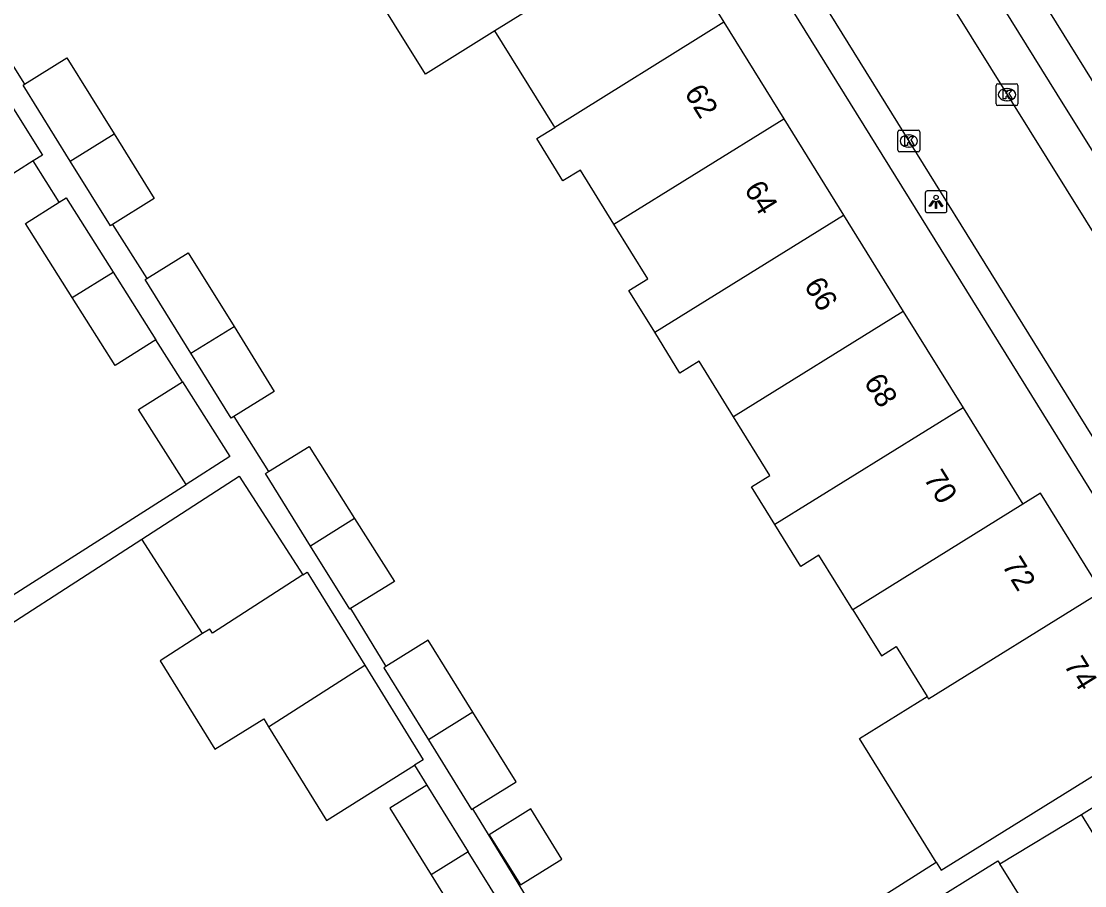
# Model space of a CAD drawing. Extents: x 159280 to 160375, y 384531 to 385872.
# Drawn here: x 160039.18 to 160088.12, y 385025.33 to 385065.11 of the extents above; entities that cross this region are included whole.
import ezdxf

# ---------------------------------------------------------------- set-up
doc = ezdxf.new("R2010")
doc.units = 0
for name, color, linetype in [('IMGEO_Kolk', 7, 'Continuous'), ('IMGEO_Lichtpunt', 7, 'Continuous'), ('IMGEO_Pand', 7, 'Continuous'), ('IMGEO_Pand_nummerreeks', 7, 'Continuous'), ('IMGEO_Rijbaan_lokaal_open', 7, 'Continuous'), ('IMGEO_Voetpad_open', 7, 'Continuous')]:
    doc.layers.add(name, color=color, linetype=linetype)

msp = doc.modelspace()

# ---------------------------------------------------------------- linework, layer by layer
at = {"layer": 'IMGEO_Kolk'}
for p, q in [((160084.043, 385061.307), (160084.043, 385062.159)), ((160084.118, 385062.233), (160084.97, 385062.233)), ((160085.044, 385062.159), (160085.044, 385061.307)), ((160084.531, 385062.013), (160084.556, 385062.013)), ((160084.97, 385061.233), (160084.118, 385061.233)), ((160084.554, 385061.453), (160084.529, 385061.453)), ((160079.601, 385060.099), (160080.453, 385060.099)), ((160079.526, 385059.173), (160079.526, 385060.025)), ((160080.014, 385059.879), (160080.039, 385059.879)), ((160080.527, 385060.025), (160080.527, 385059.173)), ((160080.453, 385059.099), (160079.601, 385059.099)), ((160080.037, 385059.319), (160080.012, 385059.319))]:
    msp.add_line(p, q, dxfattribs=at)
for points in [[(160084.043, 385061.307), (160084.043, 385062.159)], [(160084.118, 385062.233), (160084.97, 385062.233)], [(160085.044, 385062.159), (160085.044, 385061.307)], [(160084.364, 385061.933), (160084.487, 385061.933), (160084.487, 385061.782), (160084.617, 385061.933), (160084.781, 385061.933), (160084.635, 385061.782), (160084.788, 385061.533), (160084.636, 385061.533), (160084.551, 385061.697), (160084.487, 385061.63), (160084.487, 385061.533), (160084.364, 385061.533), (160084.364, 385061.933)], [(160084.97, 385061.233), (160084.118, 385061.233)], [(160079.601, 385060.099), (160080.453, 385060.099)], [(160079.526, 385059.173), (160079.526, 385060.025)], [(160079.847, 385059.799), (160079.97, 385059.799), (160079.97, 385059.648), (160080.1, 385059.799), (160080.264, 385059.799), (160080.118, 385059.648), (160080.271, 385059.399), (160080.119, 385059.399), (160080.034, 385059.563), (160079.97, 385059.496), (160079.97, 385059.399), (160079.847, 385059.399), (160079.847, 385059.799)], [(160080.527, 385060.025), (160080.527, 385059.173)], [(160080.453, 385059.099), (160079.601, 385059.099)]]:
    msp.add_lwpolyline(points, dxfattribs=at)
for centre, start, end in [((160084.12, 385062.157), 91.552, 178.448), ((160084.12, 385062.157), 91.552, 178.448), ((160084.968, 385062.157), 1.552, 88.448), ((160084.968, 385062.157), 1.552, 88.448), ((160084.12, 385061.309), 181.552, 268.448), ((160084.12, 385061.309), 181.552, 268.448), ((160084.968, 385061.309), 271.552, 358.448), ((160084.968, 385061.309), 271.552, 358.448), ((160079.603, 385060.023), 91.552, 178.448), ((160079.603, 385060.023), 91.552, 178.448), ((160080.451, 385060.023), 1.552, 88.448), ((160080.451, 385060.023), 1.552, 88.448), ((160079.603, 385059.175), 181.552, 268.448), ((160079.603, 385059.175), 181.552, 268.448), ((160080.451, 385059.175), 271.552, 358.448), ((160080.451, 385059.175), 271.552, 358.448)]:
    msp.add_arc(centre, 0.0765, start, end, dxfattribs=at)
for centre, major_axis, ratio, start_param, end_param in [((160084.53, 385061.733), (-0.387, 0.002), 0.722429, 4.712389, 7.853982), ((160084.555, 385061.733), (-0.39, 0.002), 0.717154, 1.570796, 4.712389), ((160080.013, 385059.599), (-0.387, 0.002), 0.722429, 4.712389, 7.853982), ((160080.038, 385059.599), (-0.39, 0.002), 0.717154, 1.570796, 4.712389)]:
    msp.add_ellipse(centre, major_axis=major_axis, ratio=ratio, start_param=start_param, end_param=end_param, dxfattribs=at)
at = {"layer": 'IMGEO_Lichtpunt'}
for p, q in [((160080.781, 385057.204), (160080.781, 385056.397)), ((160080.781, 385057.204), (160080.781, 385056.397)), ((160081.683, 385057.299), (160080.875, 385057.299)), ((160081.683, 385057.299), (160080.875, 385057.299)), ((160081.777, 385056.397), (160081.777, 385057.204)), ((160081.777, 385056.397), (160081.777, 385057.204)), ((160080.875, 385056.303), (160081.683, 385056.303)), ((160080.875, 385056.303), (160081.683, 385056.303))]:
    msp.add_line(p, q, dxfattribs=at)
for points in [[(160081.155, 385056.868), (160081.194, 385056.84), (160081.006, 385056.578), (160080.968, 385056.605), (160081.155, 385056.868)], [(160081.257, 385056.82), (160081.304, 385056.82), (160081.304, 385056.498), (160081.257, 385056.498), (160081.257, 385056.82)], [(160081.367, 385056.84), (160081.405, 385056.867), (160081.592, 385056.605), (160081.553, 385056.577), (160081.367, 385056.84)]]:
    msp.add_lwpolyline(points, dxfattribs=at)
msp.add_circle((160081.28, 385057.002), 0.0994, dxfattribs=at)
for centre, start, end in [((160080.875, 385057.204), 90, 180), ((160080.875, 385057.204), 90, 180), ((160081.683, 385057.204), 0, 90), ((160081.683, 385057.204), 0, 90), ((160080.875, 385056.397), 180, 270), ((160080.875, 385056.397), 180, 270), ((160081.683, 385056.397), 270, 0), ((160081.683, 385056.397), 270, 360)]:
    msp.add_arc(centre, 0.0946, start, end, dxfattribs=at)
at = {"layer": 'IMGEO_Pand'}
for points in [[(160068.765, 385069.494), (160060.977, 385064.661)], [(160068.765, 385069.494), (160071.517, 385065.06)], [(160060.977, 385064.661), (160057.776, 385062.675), (160054.927, 385067.267), (160057.268, 385068.72)], [(160071.517, 385065.06), (160063.73, 385060.226)], [(160071.517, 385065.06), (160074.27, 385060.626)], [(160063.73, 385060.226), (160063.667, 385060.327), (160060.977, 385064.661)], [(160039.33, 385062.218), (160041.279, 385063.429), (160043.453, 385059.926)], [(160038.196, 385062.058), (160040.161, 385058.951), (160039.732, 385058.68)], [(160041.436, 385058.674), (160039.262, 385062.176), (160039.33, 385062.218)], [(160039.732, 385058.68), (160038.286, 385057.765), (160036.311, 385060.886)], [(160066.458, 385055.777), (160074.27, 385060.626)], [(160074.27, 385060.626), (160077.022, 385056.192)], [(160066.458, 385055.777), (160064.914, 385058.263), (160064.109, 385057.764), (160062.9, 385059.711), (160063.73, 385060.226)], [(160041.436, 385058.674), (160043.453, 385059.926)], [(160043.453, 385059.926), (160045.302, 385056.946), (160043.383, 385055.755)], [(160043.383, 385055.755), (160043.285, 385055.694), (160041.436, 385058.674)], [(160041.526, 385052.391), (160039.367, 385055.804), (160040.927, 385056.791)], [(160040.927, 385056.791), (160041.242, 385056.99), (160043.41, 385053.562)], [(160068.331, 385050.797), (160077.022, 385056.192)], [(160077.022, 385056.192), (160079.774, 385051.758)], [(160068.331, 385050.797), (160067.141, 385052.714), (160068.02, 385053.26), (160066.458, 385055.777)], [(160044.952, 385053.271), (160046.863, 385054.458), (160048.97, 385051.064)], [(160041.526, 385052.391), (160043.41, 385053.562)], [(160043.41, 385053.562), (160045.374, 385050.457), (160045.371, 385050.455)], [(160046.986, 385049.832), (160044.879, 385053.226), (160044.952, 385053.271)], [(160045.371, 385050.455), (160043.499, 385049.271), (160041.526, 385052.391)], [(160079.774, 385051.758), (160071.96, 385046.908)], [(160079.774, 385051.758), (160082.526, 385047.324)], [(160046.986, 385049.832), (160048.97, 385051.064)], [(160048.97, 385051.064), (160050.822, 385048.08), (160048.96, 385046.924)], [(160071.96, 385046.908), (160070.372, 385049.466), (160069.495, 385048.922), (160068.331, 385050.797)], [(160048.96, 385046.924), (160048.838, 385046.848), (160046.986, 385049.832)], [(160046.765, 385043.8), (160044.581, 385047.244), (160046.595, 385048.521)], [(160046.595, 385048.521), (160048.779, 385045.078), (160046.765, 385043.8)], [(160073.867, 385041.948), (160072.791, 385043.683), (160073.636, 385044.207), (160071.96, 385046.908)], [(160082.526, 385047.324), (160073.867, 385041.948)], [(160082.526, 385047.324), (160085.279, 385042.889)], [(160050.559, 385044.392), (160052.422, 385045.548), (160054.522, 385042.225)], [(160044.723, 385041.28), (160049.209, 385044.175), (160052.141, 385039.63)], [(160052.49, 385040.964), (160050.417, 385044.304), (160050.559, 385044.392)], [(160088.893, 385038.874), (160086.089, 385043.391), (160085.279, 385042.889)], [(160085.279, 385042.889), (160077.452, 385038.029)], [(160054.522, 385042.225), (160052.49, 385040.964)], [(160054.522, 385042.225), (160056.349, 385039.335), (160054.336, 385038.085)], [(160077.452, 385038.029), (160075.893, 385040.542), (160075.061, 385040.025), (160073.867, 385041.948)], [(160047.527, 385036.933), (160044.723, 385041.28)], [(160054.336, 385038.085), (160054.294, 385038.059), (160052.49, 385040.964)], [(160052.141, 385039.63), (160047.983, 385036.948), (160047.856, 385037.145), (160047.527, 385036.933)], [(160052.141, 385039.63), (160052.338, 385039.757), (160052.486, 385039.519), (160054.989, 385035.479)], [(160080.867, 385034.041), (160080.933, 385033.934), (160088.893, 385038.874)], [(160077.452, 385038.029), (160078.766, 385035.912), (160079.444, 385036.333), (160080.867, 385034.041)], [(160047.527, 385036.933), (160045.576, 385035.674), (160048.092, 385031.614), (160050.342, 385033.008), (160050.565, 385032.648)], [(160059.965, 385033.317), (160057.911, 385036.627), (160055.96, 385035.417)], [(160050.565, 385032.648), (160054.989, 385035.479)], [(160054.989, 385035.479), (160057.683, 385031.131), (160057.278, 385030.877)], [(160055.96, 385035.417), (160055.859, 385035.354), (160057.914, 385032.043)], [(160081.293, 385026.414), (160077.757, 385032.11), (160080.867, 385034.041)], [(160059.965, 385033.317), (160057.914, 385032.043)], [(160059.947, 385028.872), (160061.953, 385030.116), (160059.965, 385033.317)], [(160081.293, 385026.414), (160081.515, 385026.056), (160091.91, 385032.508), (160091.857, 385032.593), (160091.696, 385032.493), (160091.462, 385032.87)], [(160050.565, 385032.648), (160053.234, 385028.341), (160057.278, 385030.877)], [(160057.914, 385032.043), (160059.901, 385028.843), (160059.947, 385028.872)], [(160087.968, 385028.606), (160091.111, 385030.554)], [(160057.85, 385029.955), (160056.141, 385028.897), (160058.039, 385025.834)], [(160057.85, 385029.955), (160059.748, 385026.892)], [(160062.151, 385025.367), (160064.064, 385026.554), (160062.63, 385028.863), (160060.717, 385027.676), (160062.151, 385025.367)], [(160092.325, 385028.602), (160089.18, 385026.652), (160087.968, 385028.606)], [(160059.748, 385026.892), (160058.039, 385025.834)], [(160061.765, 385023.637), (160059.748, 385026.892)], [(160080.431, 385024.179), (160084.13, 385026.475), (160084.214, 385026.34)], [(160081.83, 385022.267), (160085.375, 385024.468), (160084.214, 385026.34)], [(160058.039, 385025.834), (160060.055, 385022.578)]]:
    msp.add_lwpolyline(points, dxfattribs=at)
at = {"layer": 'IMGEO_Rijbaan_lokaal_open'}
for points in [[(160079.419, 385069.989), (160096.006, 385043.367)], [(160093.165, 385038.574), (160091.583, 385041.085), (160089.014, 385045.146), (160075.224, 385067.375)]]:
    msp.add_lwpolyline(points, dxfattribs=at)
at = {"layer": 'IMGEO_Voetpad_open'}
for points in [[(160100.318, 385043.565), (160100.059, 385043.735), (160066.519, 385097.743)], [(160057.364, 385093.467), (160091.028, 385039.275), (160093.055, 385036.082), (160094.727, 385034.942)], [(160078.743, 385071.077), (160078.844, 385070.961), (160078.936, 385070.869), (160079.035, 385070.786), (160079.141, 385070.712), (160079.253, 385070.647), (160079.371, 385070.593), (160079.493, 385070.55), (160079.546, 385070.535), (160081, 385070.144), (160081.071, 385070.123), (160081.239, 385070.063), (160081.401, 385069.988), (160081.555, 385069.898), (160081.701, 385069.796), (160081.838, 385069.68), (160081.963, 385069.553), (160082.076, 385069.415), (160082.177, 385069.268), (160086.844, 385061.755), (160095.52, 385047.86)], [(160037.615, 385064.934), (160039.33, 385062.218)], [(160040.927, 385056.791), (160039.732, 385058.68)], [(160043.383, 385055.755), (160044.952, 385053.271)], [(160046.595, 385048.521), (160045.371, 385050.455)], [(160048.96, 385046.924), (160050.559, 385044.392)], [(160034.728, 385036.127), (160046.765, 385043.8)], [(160035.648, 385035.413), (160044.723, 385041.28)], [(160054.336, 385038.085), (160055.96, 385035.417)], [(160057.278, 385030.877), (160057.85, 385029.955)], [(160059.947, 385028.872), (160061.553, 385026.235), (160066.979, 385017.328), (160067.146, 385017.434)], [(160084.214, 385026.34), (160087.968, 385028.606)], [(160069.035, 385018.633), (160081.293, 385026.414)]]:
    msp.add_lwpolyline(points, dxfattribs=at)

# ---------------------------------------------------------------- texts
at = {"layer": 'IMGEO_Pand_nummerreeks'}
for s, rotation, p in [('62', 301.8276, (160069.67, 385061.816)), ('64', 301.828, (160072.424, 385057.381)), ('66', 301.828, (160075.177, 385052.947)), ('68', 301.828, (160077.93, 385048.51)), ('70', 301.828, (160080.682, 385044.076)), ('72', 301.8276, (160084.287, 385040.075)), ('74', 301.8276, (160087.132, 385035.493))]:
    msp.add_text(s, height=1, rotation=rotation, dxfattribs=at).set_placement(p)

doc.saveas('drawing.dxf')
